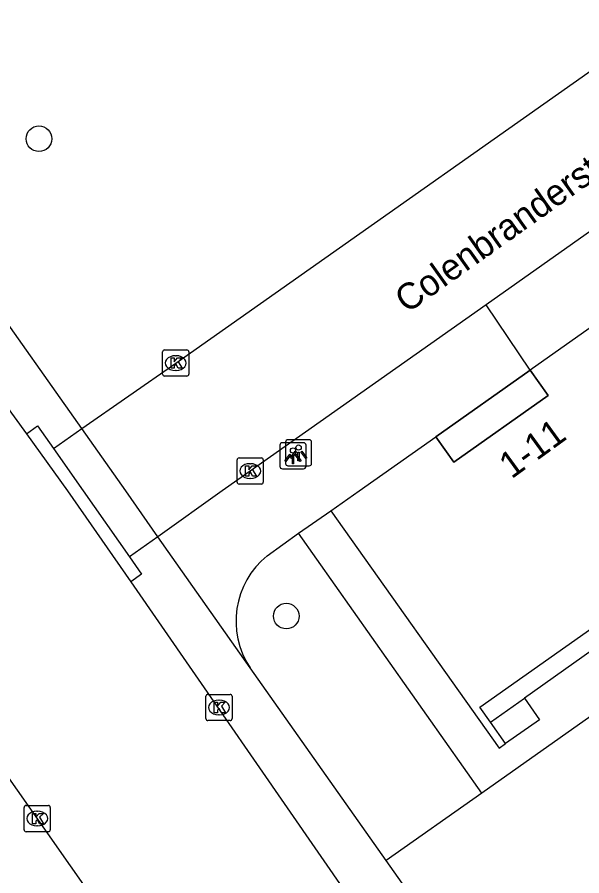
# Model space of a CAD drawing. Extents: x 159353 to 160616, y 385893 to 387321.
# Drawn here: x 160144.5 to 160166.06, y 386985.31 to 387018.09 of the extents above; entities that cross this region are included whole.
import ezdxf

# ---------------------------------------------------------------- set-up
doc = ezdxf.new("R2010")
doc.units = 0
for name, color, linetype in [('IMGEO_Boom', 7, 'Continuous'), ('IMGEO_Groenvoorziening', 7, 'Continuous'), ('IMGEO_Kolk', 7, 'Continuous'), ('IMGEO_Lichtpunt', 7, 'Continuous'), ('IMGEO_Openbare_ruimte_label', 7, 'Continuous'), ('IMGEO_Pand', 7, 'Continuous'), ('IMGEO_Pand_nummerreeks', 7, 'Continuous'), ('IMGEO_Pand_overbouw', 7, 'Continuous'), ('IMGEO_Rijbaan_lokaal_gesloten', 7, 'Continuous'), ('IMGEO_Rijbaan_lokaal_open', 7, 'Continuous'), ('IMGEO_Voetpad_open', 7, 'Continuous')]:
    doc.layers.add(name, color=color, linetype=linetype)

msp = doc.modelspace()

# ---------------------------------------------------------------- linework, layer by layer
at = {"layer": 'IMGEO_Boom'}
for centre in [(160145.333, 387013.444), (160154.777, 386995.224)]:
    msp.add_circle(centre, 0.489, dxfattribs=at)
at = {"layer": 'IMGEO_Groenvoorziening'}
msp.add_lwpolyline([(160162.24, 386988.468), (160158.586, 386985.897)], dxfattribs=at)
at = {"layer": 'IMGEO_Kolk'}
for p, q in [((160150.131, 387005.383), (160150.983, 387005.383)), ((160150.056, 387004.457), (160150.056, 387005.309)), ((160150.544, 387005.163), (160150.569, 387005.163)), ((160151.057, 387005.309), (160151.057, 387004.457)), ((160150.567, 387004.603), (160150.542, 387004.603)), ((160150.983, 387004.383), (160150.131, 387004.383)), ((160152.899, 387000.335), (160152.899, 387001.187)), ((160152.974, 387001.261), (160153.826, 387001.261)), ((160153.9, 387001.187), (160153.9, 387000.335)), ((160153.387, 387001.041), (160153.412, 387001.041)), ((160153.41, 387000.481), (160153.385, 387000.481)), ((160153.826, 387000.261), (160152.974, 387000.261)), ((160151.708, 386991.309), (160151.708, 386992.161)), ((160151.783, 386992.235), (160152.635, 386992.235)), ((160152.196, 386992.015), (160152.221, 386992.015)), ((160152.709, 386992.161), (160152.709, 386991.309)), ((160152.219, 386991.455), (160152.194, 386991.455)), ((160152.635, 386991.235), (160151.783, 386991.235)), ((160144.766, 386987.068), (160144.766, 386987.92)), ((160144.841, 386987.994), (160145.693, 386987.994)), ((160145.254, 386987.774), (160145.279, 386987.774)), ((160145.767, 386987.92), (160145.767, 386987.068)), ((160145.277, 386987.214), (160145.252, 386987.214)), ((160145.693, 386986.994), (160144.841, 386986.994))]:
    msp.add_line(p, q, dxfattribs=at)
for points in [[(160150.131, 387005.383), (160150.983, 387005.383)], [(160150.056, 387004.457), (160150.056, 387005.309)], [(160150.377, 387005.083), (160150.5, 387005.083), (160150.5, 387004.932), (160150.63, 387005.083), (160150.794, 387005.083), (160150.648, 387004.932), (160150.801, 387004.683), (160150.649, 387004.683), (160150.564, 387004.847), (160150.5, 387004.78), (160150.5, 387004.683), (160150.377, 387004.683), (160150.377, 387005.083)], [(160151.057, 387005.309), (160151.057, 387004.457)], [(160150.983, 387004.383), (160150.131, 387004.383)], [(160152.899, 387000.335), (160152.899, 387001.187)], [(160152.974, 387001.261), (160153.826, 387001.261)], [(160153.9, 387001.187), (160153.9, 387000.335)], [(160153.22, 387000.961), (160153.343, 387000.961), (160153.343, 387000.81), (160153.473, 387000.961), (160153.637, 387000.961), (160153.491, 387000.81), (160153.644, 387000.561), (160153.492, 387000.561), (160153.407, 387000.725), (160153.343, 387000.658), (160153.343, 387000.561), (160153.22, 387000.561), (160153.22, 387000.961)], [(160153.826, 387000.261), (160152.974, 387000.261)], [(160151.708, 386991.309), (160151.708, 386992.161)], [(160151.783, 386992.235), (160152.635, 386992.235)], [(160152.709, 386992.161), (160152.709, 386991.309)], [(160152.029, 386991.935), (160152.152, 386991.935), (160152.152, 386991.784), (160152.282, 386991.935), (160152.446, 386991.935), (160152.3, 386991.784), (160152.453, 386991.535), (160152.301, 386991.535), (160152.216, 386991.699), (160152.152, 386991.632), (160152.152, 386991.535), (160152.029, 386991.535), (160152.029, 386991.935)], [(160152.635, 386991.235), (160151.783, 386991.235)], [(160144.766, 386987.068), (160144.766, 386987.92)], [(160144.841, 386987.994), (160145.693, 386987.994)], [(160145.087, 386987.694), (160145.21, 386987.694), (160145.21, 386987.543), (160145.34, 386987.694), (160145.504, 386987.694), (160145.358, 386987.543), (160145.511, 386987.294), (160145.359, 386987.294), (160145.274, 386987.458), (160145.21, 386987.391), (160145.21, 386987.294), (160145.087, 386987.294), (160145.087, 386987.694)], [(160145.767, 386987.92), (160145.767, 386987.068)], [(160145.693, 386986.994), (160144.841, 386986.994)]]:
    msp.add_lwpolyline(points, dxfattribs=at)
for centre, start, end in [((160150.133, 387005.307), 91.552, 178.448), ((160150.133, 387005.307), 91.552, 178.448), ((160150.981, 387005.307), 1.552, 88.448), ((160150.981, 387005.307), 1.552, 88.448), ((160150.133, 387004.459), 181.552, 268.448), ((160150.133, 387004.459), 181.552, 268.448), ((160150.981, 387004.459), 271.552, 358.448), ((160150.981, 387004.459), 271.552, 358.448), ((160152.976, 387001.185), 91.552, 178.448), ((160152.976, 387001.185), 91.552, 178.448), ((160153.824, 387001.185), 1.552, 88.448), ((160153.824, 387001.185), 1.552, 88.448), ((160152.976, 387000.337), 181.552, 268.448), ((160152.976, 387000.337), 181.552, 268.448), ((160153.824, 387000.337), 271.552, 358.448), ((160153.824, 387000.337), 271.552, 358.448), ((160151.785, 386992.159), 91.552, 178.448), ((160151.785, 386992.159), 91.552, 178.448), ((160152.633, 386992.159), 1.552, 88.448), ((160152.633, 386992.159), 1.552, 88.448), ((160151.785, 386991.311), 181.552, 268.448), ((160151.785, 386991.311), 181.552, 268.448), ((160152.633, 386991.311), 271.552, 358.448), ((160152.633, 386991.311), 271.552, 358.448), ((160144.843, 386987.918), 91.552, 178.448), ((160144.843, 386987.918), 91.552, 178.448), ((160145.691, 386987.918), 1.552, 88.448), ((160145.691, 386987.918), 1.552, 88.448), ((160144.843, 386987.07), 181.552, 268.448), ((160144.843, 386987.07), 181.552, 268.448), ((160145.691, 386987.07), 271.552, 358.448), ((160145.691, 386987.07), 271.552, 358.448)]:
    msp.add_arc(centre, 0.0765, start, end, dxfattribs=at)
for centre, major_axis, ratio, start_param, end_param in [((160150.543, 387004.883), (-0.387, 0.002), 0.722429, 4.712389, 7.853982), ((160150.568, 387004.883), (-0.39, 0.002), 0.717154, 1.570796, 4.712389), ((160153.386, 387000.761), (-0.387, 0.002), 0.722429, 4.712389, 7.853982), ((160153.411, 387000.761), (-0.39, 0.002), 0.717154, 1.570796, 4.712389), ((160152.195, 386991.735), (-0.387, 0.002), 0.722429, 4.712389, 7.853982), ((160152.22, 386991.735), (-0.39, 0.002), 0.717154, 1.570796, 4.712389), ((160145.253, 386987.494), (-0.387, 0.002), 0.722429, 4.712389, 7.853982), ((160145.278, 386987.494), (-0.39, 0.002), 0.717154, 1.570796, 4.712389)]:
    msp.add_ellipse(centre, major_axis=major_axis, ratio=ratio, start_param=start_param, end_param=end_param, dxfattribs=at)
at = {"layer": 'IMGEO_Lichtpunt'}
for p, q in [((160155.438, 387001.842), (160154.63, 387001.842)), ((160155.438, 387001.842), (160154.63, 387001.842)), ((160154.749, 387001.86), (160154.749, 387001.053)), ((160154.749, 387001.86), (160154.749, 387001.053)), ((160155.651, 387001.955), (160154.843, 387001.955)), ((160155.651, 387001.955), (160154.843, 387001.955)), ((160155.745, 387001.053), (160155.745, 387001.86)), ((160155.745, 387001.053), (160155.745, 387001.86)), ((160154.536, 387001.747), (160154.536, 387000.94)), ((160154.536, 387001.747), (160154.536, 387000.94)), ((160155.532, 387000.94), (160155.532, 387001.747)), ((160155.532, 387000.94), (160155.532, 387001.747)), ((160154.63, 387000.846), (160155.438, 387000.846)), ((160154.63, 387000.846), (160155.438, 387000.846)), ((160154.843, 387000.959), (160155.651, 387000.959)), ((160154.843, 387000.959), (160155.651, 387000.959))]:
    msp.add_line(p, q, dxfattribs=at)
for points in [[(160155.123, 387001.524), (160155.162, 387001.496), (160154.974, 387001.234), (160154.936, 387001.261), (160155.123, 387001.524)], [(160155.225, 387001.476), (160155.272, 387001.476), (160155.272, 387001.154), (160155.225, 387001.154), (160155.225, 387001.476)], [(160155.335, 387001.496), (160155.373, 387001.523), (160155.56, 387001.261), (160155.521, 387001.233), (160155.335, 387001.496)], [(160154.91, 387001.411), (160154.949, 387001.383), (160154.761, 387001.121), (160154.723, 387001.148), (160154.91, 387001.411)], [(160155.012, 387001.363), (160155.059, 387001.363), (160155.059, 387001.041), (160155.012, 387001.041), (160155.012, 387001.363)], [(160155.122, 387001.383), (160155.16, 387001.41), (160155.347, 387001.148), (160155.308, 387001.12), (160155.122, 387001.383)]]:
    msp.add_lwpolyline(points, dxfattribs=at)
for centre in [(160155.035, 387001.545), (160155.248, 387001.658)]:
    msp.add_circle(centre, 0.0994, dxfattribs=at)
for centre, start, end in [((160154.63, 387001.747), 90, 180), ((160154.63, 387001.747), 90, 180), ((160154.843, 387001.86), 90, 180), ((160154.843, 387001.86), 90, 180), ((160155.438, 387001.747), 0, 90), ((160155.438, 387001.747), 0, 90), ((160155.651, 387001.86), 0, 90), ((160155.651, 387001.86), 0, 90), ((160154.63, 387000.94), 180, 270), ((160154.63, 387000.94), 180, 270), ((160154.843, 387001.053), 180, 270), ((160154.843, 387001.053), 180, 270), ((160155.438, 387000.94), 270, 0), ((160155.438, 387000.94), 270, 360), ((160155.651, 387001.053), 270, 0), ((160155.651, 387001.053), 270, 360)]:
    msp.add_arc(centre, 0.0946, start, end, dxfattribs=at)
at = {"layer": 'IMGEO_Pand'}
for points in [[(160171.715, 387009.994), (160164.089, 387004.612)], [(160164.089, 387004.612), (160164.775, 387003.64), (160161.17, 387001.096), (160160.484, 387002.068)], [(160156.475, 386999.237), (160157.555, 387000), (160160.484, 387002.068)], [(160156.475, 386999.237), (160162.909, 386990.182), (160163.154, 386990.354)], [(160162.574, 386991.172), (160162.169, 386991.743), (160168.733, 386996.378)], [(160163.154, 386990.354), (160162.574, 386991.172)]]:
    msp.add_lwpolyline(points, dxfattribs=at)
at = {"layer": 'IMGEO_Pand_overbouw'}
msp.add_lwpolyline([(160160.484, 387002.068), (160161.17, 387001.096), (160164.775, 387003.64), (160164.089, 387004.612)], close=True, dxfattribs=at)
at = {"layer": 'IMGEO_Rijbaan_lokaal_gesloten'}
for points in [[(160135.206, 387015.471), (160144.858, 387002.184)], [(160150.587, 386979.918), (160136.494, 387000), (160132.667, 387005.437), (160132.537, 387005.612)], [(160144.858, 387002.184), (160146.417, 387000), (160148.845, 386996.534)], [(160148.845, 386996.534), (160157.158, 386984.521)]]:
    msp.add_lwpolyline(points, dxfattribs=at)
at = {"layer": 'IMGEO_Rijbaan_lokaal_open'}
for points in [[(160146.971, 387002.384), (160150.557, 387004.883), (160170.858, 387019.195)], [(160169.963, 387012.436), (160162.409, 387007.103)], [(160162.409, 387007.103), (160153.399, 387000.762), (160152.33, 387000), (160149.876, 386998.25)], [(160149.876, 386998.25), (160148.646, 387000), (160146.971, 387002.384)]]:
    msp.add_lwpolyline(points, dxfattribs=at)
at = {"layer": 'IMGEO_Voetpad_open'}
for points in [[(160202.989, 387032.062), (160210.012, 387022.158), (160178.592, 387000), (160162.24, 386988.468)], [(160146.971, 387002.384), (160135.848, 387018.11)], [(160164.089, 387004.612), (160162.409, 387007.103)], [(160160.484, 387002.068), (160164.089, 387004.612)], [(160144.858, 387002.184), (160145.279, 387002.48), (160145.884, 387001.62)], [(160145.884, 387001.62), (160146.971, 387002.384)], [(160145.884, 387001.62), (160147.022, 387000), (160148.789, 386997.486)], [(160155.248, 386998.388), (160156.475, 386999.237)], [(160149.876, 386998.25), (160148.789, 386997.486)], [(160153.395, 386993.248), (160149.876, 386998.25)], [(160154.045, 386997.53), (160155.248, 386998.388)], [(160162.24, 386988.468), (160155.248, 386998.388)], [(160148.789, 386997.486), (160149.255, 386996.822), (160148.845, 386996.534)], [(160168.733, 386996.378), (160169.132, 386995.814), (160163.868, 386992.088)], [(160158.586, 386985.897), (160153.395, 386993.248)], [(160162.574, 386991.172), (160163.868, 386992.088)], [(160163.868, 386992.088), (160164.447, 386991.266), (160163.154, 386990.354)], [(160169.928, 386969.833), (160158.586, 386985.897)]]:
    msp.add_lwpolyline(points, dxfattribs=at)
msp.add_arc((160156.082, 386995.03), 3.224, 129.1778, 213.5592, dxfattribs=at)

# ---------------------------------------------------------------- texts
at = {"layer": 'IMGEO_Openbare_ruimte_label'}
msp.add_text('Colenbranderstraat', height=1, rotation=35.3911, dxfattribs=at).set_placement((160159.386, 387006.758))
at = {"layer": 'IMGEO_Pand_nummerreeks'}
msp.add_text('1-11', height=1, rotation=36.0274, dxfattribs=at).set_placement((160163.376, 387000.436))

doc.saveas('drawing.dxf')
